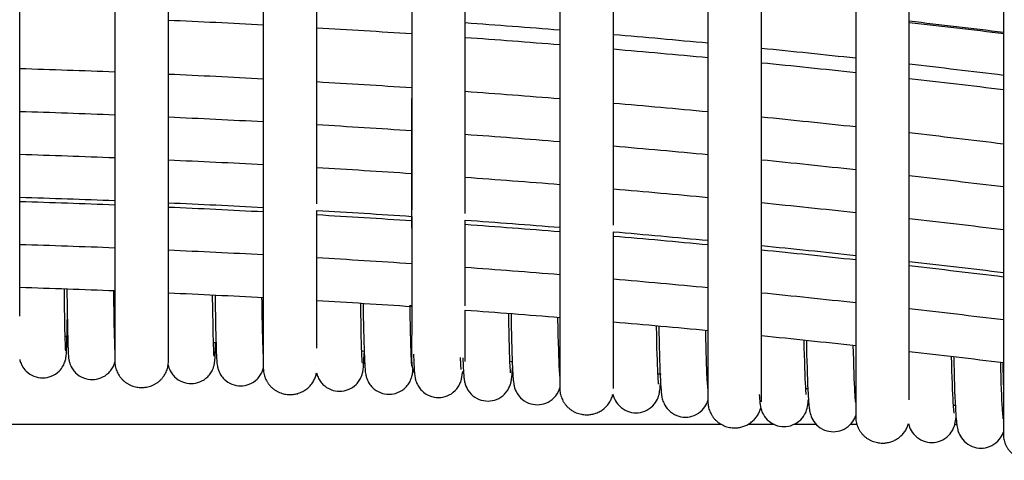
# Model space of a CAD drawing. Header units: millimetres. Extents: x -31695 to -19845, y -5614 to 7253.
# Tile 411 of 432: x -22166 to -22093, y 5478 to 5511. Entities that reach past the tile are written whole.
import ezdxf

# ---------------------------------------------------------------- set-up
doc = ezdxf.new("R2010")
doc.units = ezdxf.units.MM
doc.layers.add('2d', color=7, linetype='Continuous', true_color=0x000000)

msp = doc.modelspace()

# ---------------------------------------------------------------- linework, layer by layer
at = {"layer": '2d', "linetype": 'Continuous', "lineweight": -3}
for points, degree in [([(-22166.164, 5488.537), (-22166.164, 5503.052), (-22166.164, 5517.567)], 2), ([(-22159.072, 5517.28), (-22159.072, 5501.218), (-22159.073, 5485.156)], 2), ([(-22155.073, 5485.156), (-22155.072, 5501.193), (-22155.072, 5517.23)], 2), ([(-22147.986, 5516.86), (-22147.987, 5500.745), (-22147.987, 5484.63)], 2), ([(-22143.987, 5496.922), (-22143.987, 5506.845), (-22143.986, 5516.768)], 2), ([(-22136.909, 5516.315), (-22136.909, 5506.398), (-22136.909, 5496.48)], 2), ([(-22132.909, 5496.203), (-22132.909, 5506.191), (-22132.909, 5516.18)], 2), ([(-22125.842, 5515.645), (-22125.843, 5499.384), (-22125.843, 5483.122)], 2), ([(-22121.843, 5495.331), (-22121.842, 5505.399), (-22121.842, 5515.467)], 2), ([(-22114.788, 5514.85), (-22114.789, 5498.494), (-22114.789, 5482.139)], 2), ([(-22110.789, 5482.139), (-22110.789, 5498.384), (-22110.788, 5514.628)], 2), ([(-22103.749, 5513.93), (-22103.749, 5497.467), (-22103.75, 5481.005)], 2), ([(-22099.749, 5482.279), (-22099.749, 5497.971), (-22099.749, 5513.663)], 2), ([(-22092.727, 5512.885), (-22092.727, 5496.301), (-22092.727, 5479.718)], 2), ([(-22147.987, 5510.29), (-22150.348, 5510.415), (-22152.71, 5510.53), (-22155.072, 5510.635)], 3), ([(-22099.749, 5510.595), (-22097.407, 5510.328), (-22095.066, 5510.051), (-22092.727, 5509.763)], 3), ([(-22136.909, 5509.626), (-22139.267, 5509.783), (-22141.626, 5509.93), (-22143.986, 5510.067)], 3), ([(-22132.91, 5510.472), (-22130.553, 5510.302), (-22128.197, 5510.122), (-22125.843, 5509.931)], 3), ([(-22092.669, 5509.638), (-22095.028, 5509.922), (-22097.388, 5510.196), (-22099.75, 5510.46)], 3), ([(-22132.91, 5509.803), (-22132.91, 5509.803), (-22132.909, 5509.803), (-22132.909, 5509.803)], 3), ([(-22125.843, 5508.809), (-22128.197, 5508.999), (-22130.553, 5509.179), (-22132.909, 5509.348)], 3), ([(-22121.842, 5509.597), (-22119.49, 5509.394), (-22117.139, 5509.181), (-22114.788, 5508.958)], 3), ([(-22121.843, 5508.928), (-22121.843, 5508.928), (-22121.843, 5508.928), (-22121.843, 5508.928)], 3), ([(-22114.788, 5507.842), (-22117.139, 5508.064), (-22119.49, 5508.275), (-22121.843, 5508.477)], 3), ([(-22110.788, 5508.568), (-22108.441, 5508.334), (-22106.094, 5508.089), (-22103.749, 5507.833)], 3), ([(-22110.789, 5507.899), (-22110.789, 5507.899), (-22110.789, 5507.899), (-22110.788, 5507.899)], 3), ([(-22166.164, 5507.048), (-22163.8, 5506.975), (-22161.436, 5506.892), (-22159.073, 5506.799)], 3), ([(-22103.75, 5506.722), (-22106.095, 5506.976), (-22108.441, 5507.22), (-22110.789, 5507.454)], 3), ([(-22099.749, 5507.388), (-22097.407, 5507.121), (-22095.066, 5506.843), (-22092.727, 5506.556)], 3), ([(-22155.072, 5506.631), (-22152.71, 5506.525), (-22150.348, 5506.41), (-22147.987, 5506.284)], 3), ([(-22092.727, 5505.451), (-22095.067, 5505.737), (-22097.408, 5506.013), (-22099.75, 5506.279)], 3), ([(-22143.987, 5506.061), (-22141.626, 5505.923), (-22139.267, 5505.775), (-22136.909, 5505.617)], 3), ([(-22132.909, 5505.338), (-22130.553, 5505.168), (-22128.197, 5504.987), (-22125.843, 5504.796)], 3), ([(-22121.843, 5504.462), (-22119.49, 5504.26), (-22117.139, 5504.047), (-22114.788, 5503.824)], 3), ([(-22166.164, 5503.84), (-22163.799, 5503.768), (-22161.435, 5503.685), (-22159.072, 5503.591)], 3), ([(-22155.072, 5503.423), (-22152.71, 5503.318), (-22150.348, 5503.203), (-22147.987, 5503.077)], 3), ([(-22110.789, 5503.434), (-22108.441, 5503.199), (-22106.095, 5502.954), (-22103.749, 5502.699)], 3), ([(-22143.987, 5502.853), (-22141.627, 5502.716), (-22139.268, 5502.568), (-22136.91, 5502.409)], 3), ([(-22132.909, 5502.131), (-22130.553, 5501.96), (-22128.197, 5501.78), (-22125.843, 5501.589)], 3), ([(-22099.75, 5502.253), (-22097.407, 5501.986), (-22095.067, 5501.709), (-22092.727, 5501.421)], 3), ([(-22121.843, 5501.255), (-22119.49, 5501.052), (-22117.139, 5500.84), (-22114.789, 5500.616)], 3), ([(-22166.165, 5500.633), (-22163.8, 5500.56), (-22161.436, 5500.477), (-22159.073, 5500.384)], 3), ([(-22155.073, 5500.216), (-22152.71, 5500.111), (-22150.348, 5499.995), (-22147.987, 5499.869)], 3), ([(-22143.987, 5499.646), (-22141.627, 5499.508), (-22139.268, 5499.36), (-22136.91, 5499.202)], 3), ([(-22110.789, 5500.227), (-22108.441, 5499.992), (-22106.094, 5499.747), (-22103.749, 5499.491)], 3), ([(-22132.91, 5498.923), (-22130.553, 5498.753), (-22128.197, 5498.573), (-22125.843, 5498.382)], 3), ([(-22099.749, 5499.046), (-22097.407, 5498.779), (-22095.066, 5498.502), (-22092.727, 5498.214)], 3), ([(-22121.843, 5498.048), (-22119.49, 5497.845), (-22117.139, 5497.632), (-22114.789, 5497.409)], 3), ([(-22166.165, 5497.426), (-22163.8, 5497.353), (-22161.436, 5497.27), (-22159.073, 5497.177)], 3), ([(-22166.164, 5497.109), (-22163.8, 5497.037), (-22161.436, 5496.954), (-22159.073, 5496.86)], 3), ([(-22155.073, 5497.009), (-22152.71, 5496.904), (-22150.348, 5496.788), (-22147.987, 5496.662)], 3), ([(-22155.073, 5496.692), (-22152.71, 5496.587), (-22150.348, 5496.472), (-22147.987, 5496.346)], 3), ([(-22110.789, 5497.019), (-22108.441, 5496.784), (-22106.095, 5496.539), (-22103.749, 5496.284)], 3), ([(-22143.987, 5486.145), (-22143.987, 5491.292), (-22143.987, 5496.439)], 2), ([(-22143.987, 5496.439), (-22141.627, 5496.301), (-22139.268, 5496.153), (-22136.909, 5495.995)], 3), ([(-22143.987, 5496.122), (-22141.627, 5495.985), (-22139.268, 5495.837), (-22136.909, 5495.678)], 3), ([(-22136.909, 5495.995), (-22136.909, 5490.575), (-22136.91, 5485.156)], 2), ([(-22099.75, 5495.838), (-22097.407, 5495.572), (-22095.067, 5495.294), (-22092.727, 5495.007)], 3), ([(-22132.91, 5495.4), (-22130.553, 5495.229), (-22128.198, 5495.049), (-22125.843, 5494.858)], 3), ([(-22132.909, 5489.298), (-22132.909, 5492.507), (-22132.909, 5495.716)], 2), ([(-22132.909, 5495.716), (-22130.553, 5495.546), (-22128.197, 5495.365), (-22125.843, 5495.175)], 3), ([(-22121.843, 5483.122), (-22121.843, 5488.981), (-22121.843, 5494.84)], 2), ([(-22121.843, 5494.84), (-22119.49, 5494.638), (-22117.139, 5494.425), (-22114.789, 5494.202)], 3), ([(-22121.843, 5494.524), (-22119.491, 5494.321), (-22117.139, 5494.109), (-22114.789, 5493.885)], 3), ([(-22166.164, 5493.902), (-22163.8, 5493.829), (-22161.436, 5493.746), (-22159.073, 5493.653)], 3), ([(-22110.789, 5493.812), (-22108.441, 5493.577), (-22106.095, 5493.332), (-22103.75, 5493.077)], 3), ([(-22155.072, 5493.485), (-22152.71, 5493.38), (-22150.348, 5493.264), (-22147.987, 5493.138)], 3), ([(-22143.987, 5492.915), (-22141.627, 5492.777), (-22139.268, 5492.629), (-22136.909, 5492.471)], 3), ([(-22110.789, 5493.496), (-22108.441, 5493.261), (-22106.095, 5493.016), (-22103.75, 5492.76)], 3), ([(-22132.909, 5492.192), (-22130.553, 5492.022), (-22128.197, 5491.842), (-22125.843, 5491.651)], 3), ([(-22099.75, 5492.631), (-22097.408, 5492.364), (-22095.067, 5492.087), (-22092.727, 5491.8)], 3), ([(-22099.75, 5492.315), (-22097.407, 5492.048), (-22095.067, 5491.771), (-22092.727, 5491.483)], 3), ([(-22166.165, 5490.695), (-22163.8, 5490.622), (-22161.436, 5490.539), (-22159.073, 5490.446)], 3), ([(-22121.843, 5491.317), (-22119.49, 5491.114), (-22117.139, 5490.901), (-22114.789, 5490.678)], 3), ([(-22155.073, 5490.278), (-22152.71, 5490.173), (-22150.348, 5490.057), (-22147.987, 5489.931)], 3), ([(-22110.789, 5490.288), (-22108.441, 5490.053), (-22106.095, 5489.808), (-22103.749, 5489.553)], 3), ([(-22143.987, 5489.708), (-22141.627, 5489.57), (-22139.268, 5489.422), (-22136.91, 5489.264)], 3), ([(-22132.91, 5485.156), (-22132.91, 5487.07), (-22132.909, 5488.985)], 2), ([(-22132.91, 5488.985), (-22130.553, 5488.815), (-22128.197, 5488.634), (-22125.843, 5488.444)], 3), ([(-22099.75, 5489.107), (-22097.407, 5488.84), (-22095.067, 5488.563), (-22092.727, 5488.276)], 3), ([(-22121.843, 5488.109), (-22119.49, 5487.907), (-22117.139, 5487.694), (-22114.789, 5487.471)], 3), ([(-22162.786, 5487.034), (-22162.723, 5487.032), (-22162.66, 5487.03), (-22162.597, 5487.028)], 3), ([(-22110.789, 5487.081), (-22108.441, 5486.846), (-22106.095, 5486.601), (-22103.749, 5486.346)], 3), ([(-22151.708, 5486.564), (-22151.647, 5486.561), (-22151.585, 5486.558), (-22151.524, 5486.555)], 3), ([(-22140.637, 5485.939), (-22140.577, 5485.936), (-22140.518, 5485.932), (-22140.459, 5485.928)], 3), ([(-22099.75, 5485.9), (-22097.407, 5485.633), (-22095.067, 5485.356), (-22092.727, 5485.069)], 3), ([(-22144.001, 5485.004), (-22144.001, 5485.004), (-22144.001, 5485.006), (-22144, 5485.008)], 3), ([(-22129.574, 5485.16), (-22129.517, 5485.155), (-22129.46, 5485.151), (-22129.403, 5485.146)], 3), ([(-22118.521, 5484.225), (-22118.444, 5484.218), (-22118.366, 5484.211), (-22118.288, 5484.203)], 3), ([(-22121.88, 5482.69), (-22121.884, 5482.69), (-22121.888, 5482.69), (-22121.892, 5482.69)], 3), ([(-22107.482, 5483.135), (-22107.431, 5483.13), (-22107.381, 5483.125), (-22107.33, 5483.119)], 3), ([(-22096.457, 5481.891), (-22096.41, 5481.886), (-22096.364, 5481.88), (-22096.317, 5481.874)], 3), ([(-22113.785, 5480.442), (-22152.292, 5480.442), (-22190.799, 5480.442)], 2), ([(-22109.85, 5480.442), (-22110.821, 5480.442), (-22111.793, 5480.442)], 2), ([(-22106.699, 5480.442), (-22107.532, 5480.442), (-22108.365, 5480.442)], 2), ([(-22103.665, 5480.442), (-22103.911, 5480.442), (-22104.157, 5480.442)], 2), ([(-22096.205, 5480.442), (-22096.279, 5480.442), (-22096.352, 5480.442)], 2)]:
    msp.add_open_spline(points, degree=degree, dxfattribs=at)
for points, knots in [([(-22136.909, 5504.987), (-22136.918, 5503.378), (-22136.923, 5501.679), (-22136.923, 5499.951), (-22136.923, 5498.233), (-22136.918, 5496.543), (-22136.909, 5494.942)], [-5.254839, -5.254839, -5.254839, -5.254839, 0, 0, 0, 5.225897, 5.225897, 5.225897, 5.225897]), ([(-22162.743, 5485.937), (-22162.756, 5486.134), (-22162.763, 5486.291), (-22162.794, 5487.22), (-22162.818, 5488.551), (-22162.837, 5490.303), (-22162.838, 5490.396), (-22162.839, 5490.49), (-22162.84, 5490.586)], [3.295498, 3.295498, 3.295498, 3.295498, 5.592917, 5.592917, 14.22123, 14.22123, 14.22123, 14.666745, 14.666745, 14.666745, 14.666745]), ([(-22162.653, 5490.579), (-22162.651, 5490.43), (-22162.65, 5490.283), (-22162.648, 5490.139), (-22162.63, 5488.607), (-22162.609, 5487.414), (-22162.574, 5486.211), (-22162.563, 5485.93), (-22162.544, 5485.628), (-22162.54, 5485.563), (-22162.528, 5485.437), (-22162.52, 5485.358), (-22162.495, 5485.226), (-22162.487, 5485.186), (-22162.459, 5485.075), (-22162.438, 5485.001), (-22162.362, 5484.81), (-22162.307, 5484.7), (-22162.173, 5484.493), (-22162.096, 5484.398), (-22162.009, 5484.311), (-22161.841, 5484.143), (-22161.638, 5484.009), (-22161.209, 5483.839), (-22160.99, 5483.797), (-22160.754, 5483.797), (-22160.538, 5483.799), (-22160.325, 5483.841), (-22159.9, 5484.009), (-22159.698, 5484.143), (-22159.53, 5484.311), (-22159.443, 5484.398), (-22159.366, 5484.493), (-22159.231, 5484.7), (-22159.176, 5484.81), (-22159.107, 5484.986), (-22159.087, 5485.05), (-22159.072, 5485.106)], [12.089545, 12.089545, 12.089545, 12.089545, 12.707302, 12.707302, 12.707302, 19.214163, 19.214163, 22.33646, 22.33646, 23.319942, 23.319942, 24.169738, 24.169738, 24.464508, 24.464508, 24.83973, 24.83973, 25.256262, 25.256262, 25.640848, 25.640848, 25.640848, 26.370565, 26.370565, 27.054909, 27.054909, 27.054909, 27.708282, 27.708282, 28.437893, 28.437893, 28.437893, 28.822351, 28.822351, 29.238743, 29.238743, 29.552479, 29.552479, 29.552479, 29.552479]), ([(-22159.049, 5485.825), (-22159.062, 5486.015), (-22159.069, 5486.172), (-22159.102, 5487.098), (-22159.128, 5488.429), (-22159.148, 5490.18), (-22159.149, 5490.268), (-22159.15, 5490.358), (-22159.151, 5490.449)], [3.254126, 3.254126, 3.254126, 3.254126, 5.553234, 5.553234, 14.192305, 14.192305, 14.192305, 14.615585, 14.615585, 14.615585, 14.615585]), ([(-22151.661, 5485.549), (-22151.675, 5485.726), (-22151.683, 5485.882), (-22151.72, 5486.801), (-22151.749, 5488.134), (-22151.772, 5489.883), (-22151.773, 5489.962), (-22151.774, 5490.043), (-22151.775, 5490.124)], [3.483514, 3.483514, 3.483514, 3.483514, 5.720869, 5.720869, 14.136089, 14.136089, 14.136089, 14.51185, 14.51185, 14.51185, 14.51185]), ([(-22151.591, 5490.115), (-22151.589, 5489.961), (-22151.587, 5489.809), (-22151.584, 5489.66), (-22151.563, 5488.127), (-22151.538, 5486.934), (-22151.496, 5485.724), (-22151.484, 5485.444), (-22151.46, 5485.13), (-22151.454, 5485.062), (-22151.44, 5484.935), (-22151.432, 5484.871), (-22151.412, 5484.763), (-22151.403, 5484.721), (-22151.375, 5484.607), (-22151.353, 5484.533), (-22151.277, 5484.339), (-22151.223, 5484.23), (-22151.086, 5484.02), (-22151.009, 5483.924), (-22150.922, 5483.837), (-22150.754, 5483.669), (-22150.551, 5483.535), (-22150.121, 5483.364), (-22149.902, 5483.323), (-22149.668, 5483.323), (-22149.452, 5483.324), (-22149.237, 5483.366), (-22148.811, 5483.535), (-22148.608, 5483.669), (-22148.441, 5483.837), (-22148.353, 5483.924), (-22148.276, 5484.02), (-22148.139, 5484.23), (-22148.086, 5484.339), (-22148.019, 5484.506), (-22148.001, 5484.564), (-22147.987, 5484.614)], [12.072852, 12.072852, 12.072852, 12.072852, 12.710525, 12.710525, 12.710525, 19.151225, 19.151225, 22.25086, 22.25086, 23.223537, 23.223537, 23.942711, 23.942711, 24.296089, 24.296089, 24.72388, 24.72388, 25.172827, 25.172827, 25.571621, 25.571621, 25.571621, 26.305627, 26.305627, 26.989601, 26.989601, 26.989601, 27.647505, 27.647505, 28.381425, 28.381425, 28.381425, 28.780305, 28.780305, 29.229348, 29.229348, 29.537639, 29.537639, 29.537639, 29.537639]), ([(-22147.968, 5485.384), (-22147.982, 5485.556), (-22147.991, 5485.711), (-22148.03, 5486.628), (-22148.061, 5487.961), (-22148.085, 5489.709), (-22148.086, 5489.784), (-22148.087, 5489.86), (-22148.088, 5489.936)], [3.382457, 3.382457, 3.382457, 3.382457, 5.634409, 5.634409, 14.108463, 14.108463, 14.108463, 14.465416, 14.465416, 14.465416, 14.465416]), ([(-22140.588, 5485.021), (-22140.597, 5485.121), (-22140.601, 5485.182), (-22140.61, 5485.326), (-22140.614, 5485.413), (-22140.653, 5486.23), (-22140.687, 5487.565), (-22140.713, 5489.31), (-22140.714, 5489.376), (-22140.715, 5489.443), (-22140.716, 5489.511)], [3.77785, 3.77785, 3.77785, 3.77785, 4.853169, 4.853169, 5.953454, 5.953454, 14.065232, 14.065232, 14.065232, 14.366024, 14.366024, 14.366024, 14.366024]), ([(-22140.536, 5489.499), (-22140.534, 5489.34), (-22140.531, 5489.183), (-22140.529, 5489.029), (-22140.504, 5487.494), (-22140.475, 5486.301), (-22140.426, 5485.078), (-22140.411, 5484.802), (-22140.383, 5484.468), (-22140.366, 5484.305), (-22140.337, 5484.149), (-22140.328, 5484.104), (-22140.298, 5483.988), (-22140.277, 5483.912), (-22140.2, 5483.717), (-22140.147, 5483.607), (-22140.008, 5483.395), (-22139.931, 5483.298), (-22139.843, 5483.21), (-22139.675, 5483.043), (-22139.472, 5482.908), (-22139.041, 5482.737), (-22138.822, 5482.695), (-22138.59, 5482.695), (-22138.372, 5482.697), (-22138.157, 5482.739), (-22137.73, 5482.908), (-22137.526, 5483.043), (-22137.359, 5483.21), (-22137.271, 5483.298), (-22137.194, 5483.395), (-22137.055, 5483.607), (-22137.002, 5483.717), (-22136.925, 5483.912), (-22136.903, 5483.988), (-22136.874, 5484.104), (-22136.865, 5484.149), (-22136.837, 5484.303), (-22136.82, 5484.462), (-22136.812, 5484.552)], [12.055663, 12.055663, 12.055663, 12.055663, 12.713754, 12.713754, 12.713754, 19.38133, 19.38133, 22.650584, 22.650584, 23.84246, 23.84246, 24.225405, 24.225405, 24.674915, 24.674915, 25.124825, 25.124825, 25.509931, 25.509931, 25.509931, 26.248968, 26.248968, 26.933583, 26.933583, 26.933583, 27.595669, 27.595669, 28.334632, 28.334632, 28.334632, 28.719389, 28.719389, 29.168891, 29.168891, 29.617993, 29.617993, 30.000591, 30.000591, 31.168487, 31.168487, 31.168487, 31.168487]), ([(-22136.898, 5484.802), (-22136.907, 5484.901), (-22136.911, 5484.961), (-22136.921, 5485.105), (-22136.925, 5485.191), (-22136.966, 5486.006), (-22137.001, 5487.341), (-22137.029, 5489.085), (-22137.03, 5489.153), (-22137.031, 5489.222), (-22137.032, 5489.291)], [3.842721, 3.842721, 3.842721, 3.842721, 4.908806, 4.908806, 5.999813, 5.999813, 14.042837, 14.042837, 14.042837, 14.352277, 14.352277, 14.352277, 14.352277]), ([(-22129.52, 5484.306), (-22129.52, 5484.306), (-22129.532, 5484.411), (-22129.546, 5484.611), (-22129.551, 5484.697), (-22129.595, 5485.507), (-22129.634, 5486.842), (-22129.664, 5488.585), (-22129.665, 5488.638), (-22129.666, 5488.691), (-22129.667, 5488.744)], [3.570025, 3.570025, 3.570025, 3.570025, 5.413265, 5.413265, 6.44026, 6.44026, 14.010693, 14.010693, 14.010693, 14.237656, 14.237656, 14.237656, 14.237656]), ([(-22129.491, 5488.731), (-22129.489, 5488.566), (-22129.486, 5488.405), (-22129.483, 5488.246), (-22129.455, 5486.708), (-22129.422, 5485.515), (-22129.378, 5484.556), (-22129.372, 5484.432), (-22129.352, 5484.093), (-22129.34, 5483.922), (-22129.315, 5483.663), (-22129.298, 5483.527), (-22129.272, 5483.384), (-22129.263, 5483.337), (-22129.241, 5483.251), (-22129.232, 5483.219), (-22129.208, 5483.14), (-22129.192, 5483.093), (-22129.098, 5482.854), (-22128.971, 5482.629), (-22128.773, 5482.431), (-22128.607, 5482.264), (-22128.403, 5482.129), (-22127.971, 5481.958), (-22127.752, 5481.916), (-22127.521, 5481.916), (-22127.302, 5481.917), (-22127.086, 5481.959), (-22126.658, 5482.129), (-22126.454, 5482.264), (-22126.288, 5482.431), (-22126.09, 5482.629), (-22125.963, 5482.854), (-22125.87, 5483.089), (-22125.855, 5483.133), (-22125.843, 5483.172)], [12.037975, 12.037975, 12.037975, 12.037975, 12.716989, 12.716989, 12.716989, 19.168062, 19.168062, 20.222425, 20.222425, 22.288683, 22.288683, 23.46232, 23.46232, 23.935545, 23.935545, 24.185342, 24.185342, 24.473083, 24.473083, 25.46123, 25.46123, 25.46123, 26.206029, 26.206029, 26.892045, 26.892045, 26.892045, 27.558205, 27.558205, 28.30294, 28.30294, 28.30294, 29.290885, 29.290885, 29.555979, 29.555979, 29.555979, 29.555979]), ([(-22166.179, 5485.292), (-22166.163, 5485.226), (-22166.152, 5485.188), (-22166.107, 5485.048), (-22166.062, 5484.936), (-22165.921, 5484.684), (-22165.821, 5484.551), (-22165.706, 5484.435), (-22165.538, 5484.267), (-22165.335, 5484.133), (-22164.906, 5483.963), (-22164.687, 5483.922), (-22164.45, 5483.922), (-22164.235, 5483.924), (-22164.022, 5483.965), (-22163.598, 5484.133), (-22163.395, 5484.267), (-22163.227, 5484.435), (-22163.112, 5484.551), (-22163.012, 5484.684), (-22162.871, 5484.936), (-22162.826, 5485.048), (-22162.781, 5485.188), (-22162.771, 5485.226), (-22162.749, 5485.311), (-22162.741, 5485.353), (-22162.724, 5485.444), (-22162.718, 5485.488), (-22162.709, 5485.562), (-22162.706, 5485.599), (-22162.697, 5485.702), (-22162.693, 5485.753), (-22162.675, 5486.058), (-22162.665, 5486.34), (-22162.643, 5487.15), (-22162.632, 5487.671), (-22162.622, 5488.288)], [24.498763, 24.498763, 24.498763, 24.498763, 24.688103, 24.688103, 25.115456, 25.115456, 25.606723, 25.606723, 25.606723, 26.338559, 26.338559, 27.026506, 27.026506, 27.026506, 27.681247, 27.681247, 28.41297, 28.41297, 28.41297, 28.904334, 28.904334, 29.33177, 29.33177, 29.521147, 29.521147, 29.811421, 29.811421, 30.277427, 30.277427, 30.756315, 30.756315, 31.814063, 31.814063, 34.9402, 34.9402, 38.295255, 38.295255, 38.295255, 38.295255]), ([(-22125.834, 5484.04), (-22125.835, 5484.051), (-22125.846, 5484.149), (-22125.86, 5484.339), (-22125.866, 5484.424), (-22125.911, 5485.232), (-22125.952, 5486.568), (-22125.984, 5488.31), (-22125.984, 5488.358), (-22125.985, 5488.406), (-22125.986, 5488.455)], [3.820896, 3.820896, 3.820896, 3.820896, 5.513269, 5.513269, 6.527135, 6.527135, 14.000444, 14.000444, 14.000444, 14.208108, 14.208108, 14.208108, 14.208108]), ([(-22118.466, 5483.455), (-22118.466, 5483.455), (-22118.478, 5483.553), (-22118.499, 5483.815), (-22118.511, 5484.014), (-22118.561, 5485.01), (-22118.597, 5486.203), (-22118.626, 5487.708), (-22118.627, 5487.747), (-22118.628, 5487.786), (-22118.629, 5487.826)], [3.687569, 3.687569, 3.687569, 3.687569, 5.42892, 5.42892, 7.470408, 7.470408, 13.921925, 13.921925, 13.921925, 14.091015, 14.091015, 14.091015, 14.091015]), ([(-22118.459, 5487.811), (-22118.456, 5487.641), (-22118.452, 5487.474), (-22118.449, 5487.31), (-22118.418, 5485.771), (-22118.381, 5484.577), (-22118.317, 5483.346), (-22118.299, 5483.069), (-22118.261, 5482.726), (-22118.249, 5482.631), (-22118.227, 5482.501), (-22118.214, 5482.436), (-22118.184, 5482.313), (-22118.169, 5482.259), (-22118.127, 5482.137), (-22118.102, 5482.072), (-22117.991, 5481.839), (-22117.878, 5481.661), (-22117.716, 5481.5), (-22117.55, 5481.334), (-22117.346, 5481.197), (-22116.913, 5481.026), (-22116.694, 5480.984), (-22116.463, 5480.984), (-22116.244, 5480.985), (-22116.028, 5481.027), (-22115.598, 5481.197), (-22115.394, 5481.334), (-22115.228, 5481.5), (-22115.066, 5481.661), (-22114.952, 5481.839), (-22114.842, 5482.073), (-22114.816, 5482.138), (-22114.789, 5482.22)], [12.019779, 12.019779, 12.019779, 12.019779, 12.722364, 12.722364, 12.722364, 19.105273, 19.105273, 22.20579, 22.20579, 23.125579, 23.125579, 23.820924, 23.820924, 24.250436, 24.250436, 24.629477, 24.629477, 25.442276, 25.442276, 25.442276, 26.19585, 26.19585, 26.885975, 26.885975, 26.885975, 27.558278, 27.558278, 28.311796, 28.311796, 28.311796, 29.124141, 29.124141, 29.507246, 29.507246, 29.507246, 29.507246]), ([(-22114.785, 5483.137), (-22114.795, 5483.227), (-22114.801, 5483.283), (-22114.818, 5483.492), (-22114.83, 5483.69), (-22114.882, 5484.684), (-22114.919, 5485.877), (-22114.95, 5487.381), (-22114.951, 5487.416), (-22114.951, 5487.451), (-22114.952, 5487.486)], [3.718884, 3.718884, 3.718884, 3.718884, 4.780975, 4.780975, 6.968014, 6.968014, 13.880752, 13.880752, 13.880752, 14.043228, 14.043228, 14.043228, 14.043228]), ([(-22155.093, 5484.878), (-22155.069, 5484.78), (-22155.047, 5484.706), (-22154.971, 5484.513), (-22154.917, 5484.403), (-22154.781, 5484.195), (-22154.704, 5484.099), (-22154.617, 5484.012), (-22154.449, 5483.844), (-22154.246, 5483.71), (-22153.817, 5483.54), (-22153.598, 5483.498), (-22153.363, 5483.498), (-22153.146, 5483.5), (-22152.932, 5483.541), (-22152.507, 5483.71), (-22152.304, 5483.844), (-22152.136, 5484.012), (-22152.049, 5484.099), (-22151.972, 5484.195), (-22151.836, 5484.403), (-22151.782, 5484.513), (-22151.706, 5484.706), (-22151.684, 5484.78), (-22151.656, 5484.893), (-22151.648, 5484.934), (-22151.626, 5485.05), (-22151.618, 5485.119), (-22151.604, 5485.247), (-22151.599, 5485.314), (-22151.577, 5485.624), (-22151.565, 5485.904), (-22151.549, 5486.379), (-22151.546, 5486.466), (-22151.544, 5486.556)], [24.263658, 24.263658, 24.263658, 24.263658, 24.679038, 24.679038, 25.122723, 25.122723, 25.521915, 25.521915, 25.521915, 26.259734, 26.259734, 26.948672, 26.948672, 26.948672, 27.609893, 27.609893, 28.347619, 28.347619, 28.347619, 28.746837, 28.746837, 29.190549, 29.190549, 29.605955, 29.605955, 29.943602, 29.943602, 30.720549, 30.720549, 31.702634, 31.702634, 34.827958, 34.827958, 35.486873, 35.486873, 35.486873, 35.486873]), ([(-22107.451, 5482.69), (-22107.462, 5482.826), (-22107.475, 5483.011), (-22107.529, 5483.982), (-22107.569, 5485.175), (-22107.603, 5486.756)], [5.535908, 5.535908, 5.535908, 5.535908, 7.431589, 7.431589, 13.94952, 13.94952, 13.94952, 13.94952]), ([(-22107.441, 5486.739), (-22107.437, 5486.563), (-22107.433, 5486.391), (-22107.429, 5486.222), (-22107.396, 5484.729), (-22107.356, 5483.561), (-22107.301, 5482.569), (-22107.292, 5482.42), (-22107.267, 5482.06), (-22107.252, 5481.891), (-22107.222, 5481.633), (-22107.207, 5481.532), (-22107.183, 5481.404), (-22107.172, 5481.349), (-22107.134, 5481.198), (-22107.104, 5481.082), (-22106.951, 5480.76), (-22106.839, 5480.582), (-22106.673, 5480.417), (-22106.508, 5480.251), (-22106.303, 5480.114), (-22105.87, 5479.942), (-22105.65, 5479.9), (-22105.42, 5479.9), (-22105.2, 5479.901), (-22104.983, 5479.943), (-22104.552, 5480.114), (-22104.347, 5480.251), (-22104.182, 5480.417), (-22104.016, 5480.582), (-22103.904, 5480.76), (-22103.794, 5480.991), (-22103.769, 5481.055), (-22103.75, 5481.111)], [12.001067, 12.001067, 12.001067, 12.001067, 12.723481, 12.723481, 12.723481, 18.794521, 18.794521, 19.993231, 19.993231, 21.937721, 21.937721, 22.936357, 22.936357, 23.551121, 23.551121, 24.471031, 24.471031, 25.350255, 25.350255, 25.350255, 26.108744, 26.108744, 26.799309, 26.799309, 26.799309, 27.473781, 27.473781, 28.23222, 28.23222, 28.23222, 29.112424, 29.112424, 29.524035, 29.524035, 29.524035, 29.524035]), ([(-22103.749, 5482.081), (-22103.76, 5482.161), (-22103.766, 5482.216), (-22103.784, 5482.42), (-22103.798, 5482.618), (-22103.855, 5483.606), (-22103.896, 5484.799), (-22103.932, 5486.366)], [3.53625, 3.53625, 3.53625, 3.53625, 4.612808, 4.612808, 6.846162, 6.846162, 13.908992, 13.908992, 13.908992, 13.908992]), ([(-22144.014, 5484.31), (-22143.987, 5484.204), (-22143.966, 5484.132), (-22143.891, 5483.941), (-22143.838, 5483.832), (-22143.7, 5483.62), (-22143.623, 5483.524), (-22143.535, 5483.436), (-22143.367, 5483.269), (-22143.164, 5483.134), (-22142.734, 5482.963), (-22142.515, 5482.921), (-22142.282, 5482.921), (-22142.064, 5482.923), (-22141.849, 5482.965), (-22141.423, 5483.134), (-22141.219, 5483.269), (-22141.052, 5483.436), (-22140.964, 5483.524), (-22140.887, 5483.62), (-22140.749, 5483.832), (-22140.696, 5483.941), (-22140.62, 5484.132), (-22140.599, 5484.206), (-22140.569, 5484.323), (-22140.56, 5484.369), (-22140.54, 5484.474), (-22140.532, 5484.535), (-22140.517, 5484.656), (-22140.511, 5484.721), (-22140.498, 5484.885), (-22140.491, 5484.982), (-22140.475, 5485.269), (-22140.465, 5485.472), (-22140.454, 5485.78)], [24.138037, 24.138037, 24.138037, 24.138037, 24.578258, 24.578258, 25.047081, 25.047081, 25.453261, 25.453261, 25.453261, 26.211111, 26.211111, 26.914511, 26.914511, 26.914511, 27.593659, 27.593659, 28.351428, 28.351428, 28.351428, 28.757921, 28.757921, 29.227104, 29.227104, 29.671519, 29.671519, 30.081532, 30.081532, 30.787288, 30.787288, 31.704882, 31.704882, 32.936385, 32.936385, 34.873603, 34.873603, 34.873603, 34.873603]), ([(-22136.772, 5485.685), (-22136.767, 5485.524), (-22136.761, 5485.373), (-22136.738, 5484.832), (-22136.723, 5484.556), (-22136.692, 5484.216), (-22136.675, 5484.062), (-22136.647, 5483.911), (-22136.638, 5483.865), (-22136.609, 5483.748), (-22136.587, 5483.672), (-22136.51, 5483.475), (-22136.457, 5483.366), (-22136.317, 5483.152), (-22136.24, 5483.056), (-22136.152, 5482.967), (-22135.985, 5482.8), (-22135.781, 5482.665), (-22135.35, 5482.494), (-22135.131, 5482.452), (-22134.899, 5482.452), (-22134.681, 5482.454), (-22134.466, 5482.496), (-22134.038, 5482.665), (-22133.835, 5482.8), (-22133.668, 5482.967), (-22133.579, 5483.056), (-22133.502, 5483.152), (-22133.362, 5483.366), (-22133.31, 5483.475), (-22133.232, 5483.672), (-22133.211, 5483.748), (-22133.181, 5483.865), (-22133.172, 5483.911), (-22133.146, 5484.051), (-22133.13, 5484.187), (-22133.121, 5484.28)], [18.190727, 18.190727, 18.190727, 18.190727, 19.311765, 19.311765, 22.533679, 22.533679, 23.724165, 23.724165, 24.136749, 24.136749, 24.616378, 24.616378, 25.089694, 25.089694, 25.490081, 25.490081, 25.490081, 26.230957, 26.230957, 26.915964, 26.915964, 26.915964, 27.579412, 27.579412, 28.320218, 28.320218, 28.320218, 28.720367, 28.720367, 29.193403, 29.193403, 29.672748, 29.672748, 30.085087, 30.085087, 31.160836, 31.160836, 31.160836, 31.160836]), ([(-22133.208, 5484.558), (-22133.209, 5484.572), (-22133.22, 5484.672), (-22133.232, 5484.867), (-22133.238, 5484.953), (-22133.248, 5485.163), (-22133.254, 5485.292), (-22133.26, 5485.436)], [3.690267, 3.690267, 3.690267, 3.690267, 5.428272, 5.428272, 6.456481, 6.456481, 7.660094, 7.660094, 7.660094, 7.660094]), ([(-22133.087, 5485.424), (-22133.081, 5485.262), (-22133.075, 5485.111), (-22133.062, 5484.81), (-22133.055, 5484.664), (-22133.036, 5484.339), (-22133.026, 5484.187), (-22133.003, 5483.947), (-22132.986, 5483.803), (-22132.959, 5483.656), (-22132.95, 5483.61), (-22132.92, 5483.491), (-22132.898, 5483.414), (-22132.785, 5483.128), (-22132.657, 5482.903), (-22132.462, 5482.708), (-22132.295, 5482.541), (-22132.091, 5482.405), (-22131.66, 5482.234), (-22131.441, 5482.192), (-22131.209, 5482.193), (-22130.991, 5482.194), (-22130.775, 5482.236), (-22130.347, 5482.405), (-22130.144, 5482.541), (-22129.977, 5482.708), (-22129.781, 5482.903), (-22129.653, 5483.128), (-22129.54, 5483.414), (-22129.519, 5483.491), (-22129.489, 5483.61), (-22129.48, 5483.656), (-22129.453, 5483.803), (-22129.436, 5483.948), (-22129.413, 5484.188), (-22129.403, 5484.34), (-22129.389, 5484.58), (-22129.386, 5484.629), (-22129.384, 5484.68)], [18.132676, 18.132676, 18.132676, 18.132676, 19.247611, 19.247611, 20.523726, 20.523726, 22.38979, 22.38979, 23.575604, 23.575604, 24.018845, 24.018845, 24.529528, 24.529528, 25.481284, 25.481284, 25.481284, 26.224081, 26.224081, 26.909557, 26.909557, 26.909557, 27.574361, 27.574361, 28.317091, 28.317091, 28.317091, 29.268391, 29.268391, 29.77883, 29.77883, 30.221859, 30.221859, 31.408671, 31.408671, 33.271747, 33.271747, 33.730415, 33.730415, 33.730415, 33.730415]), ([(-22096.401, 5481.292), (-22096.401, 5481.292), (-22096.414, 5481.379), (-22096.437, 5481.622), (-22096.452, 5481.818), (-22096.512, 5482.803), (-22096.557, 5483.996), (-22096.594, 5485.534)], [3.54424, 3.54424, 3.54424, 3.54424, 5.179232, 5.179232, 7.258, 7.258, 13.834155, 13.834155, 13.834155, 13.834155]), ([(-22096.439, 5485.516), (-22096.435, 5485.335), (-22096.43, 5485.157), (-22096.426, 5484.982), (-22096.388, 5483.439), (-22096.343, 5482.246), (-22096.282, 5481.275), (-22096.273, 5481.151), (-22096.246, 5480.799), (-22096.23, 5480.626), (-22096.192, 5480.343), (-22096.17, 5480.202), (-22096.112, 5479.973), (-22096.081, 5479.854), (-22095.927, 5479.529), (-22095.817, 5479.352), (-22095.647, 5479.182), (-22095.482, 5479.016), (-22095.277, 5478.878), (-22094.842, 5478.706), (-22094.622, 5478.664), (-22094.392, 5478.664), (-22094.172, 5478.665), (-22093.954, 5478.707), (-22093.521, 5478.878), (-22093.317, 5479.016), (-22093.152, 5479.182), (-22092.982, 5479.352), (-22092.872, 5479.529), (-22092.768, 5479.747), (-22092.746, 5479.802), (-22092.727, 5479.852)], [11.981828, 11.981828, 11.981828, 11.981828, 12.726742, 12.726742, 12.726742, 19.339286, 19.339286, 20.400549, 20.400549, 22.561182, 22.561182, 23.741431, 23.741431, 24.553274, 24.553274, 25.306599, 25.306599, 25.306599, 26.072993, 26.072993, 26.76656, 26.76656, 26.76656, 27.445405, 27.445405, 28.211754, 28.211754, 28.211754, 28.964653, 28.964653, 29.262529, 29.262529, 29.262529, 29.262529]), ([(-22092.73, 5480.872), (-22092.73, 5480.873), (-22092.743, 5480.957), (-22092.767, 5481.197), (-22092.782, 5481.393), (-22092.844, 5482.376), (-22092.89, 5483.569), (-22092.928, 5485.093)], [3.555322, 3.555322, 3.555322, 3.555322, 5.164929, 5.164929, 7.23749, 7.23749, 13.795071, 13.795071, 13.795071, 13.795071]), ([(-22092.776, 5485.075), (-22092.771, 5484.891), (-22092.767, 5484.711), (-22092.762, 5484.535), (-22092.751, 5484.1), (-22092.739, 5483.693), (-22092.727, 5483.313)], [11.975296, 11.975296, 11.975296, 11.975296, 12.727831, 12.727831, 12.727831, 14.582686, 14.582686, 14.582686, 14.582686]), ([(-22121.886, 5482.716), (-22121.868, 5482.643), (-22121.855, 5482.595), (-22121.816, 5482.478), (-22121.79, 5482.407), (-22121.675, 5482.165), (-22121.56, 5481.987), (-22121.4, 5481.827), (-22121.234, 5481.661), (-22121.03, 5481.525), (-22120.598, 5481.353), (-22120.378, 5481.311), (-22120.148, 5481.311), (-22119.929, 5481.312), (-22119.712, 5481.354), (-22119.283, 5481.525), (-22119.079, 5481.661), (-22118.913, 5481.827), (-22118.753, 5481.987), (-22118.638, 5482.165), (-22118.523, 5482.408), (-22118.496, 5482.479), (-22118.458, 5482.597), (-22118.445, 5482.643), (-22118.414, 5482.767), (-22118.401, 5482.837), (-22118.38, 5482.969), (-22118.368, 5483.064), (-22118.347, 5483.262), (-22118.336, 5483.389), (-22118.326, 5483.53)], [23.78097, 23.78097, 23.78097, 23.78097, 24.143925, 24.143925, 24.551958, 24.551958, 25.339178, 25.339178, 25.339178, 26.096239, 26.096239, 26.790892, 26.790892, 26.790892, 27.466936, 27.466936, 28.223938, 28.223938, 28.223938, 29.010479, 29.010479, 29.422324, 29.422324, 29.780791, 29.780791, 30.511263, 30.511263, 31.420531, 31.420531, 32.898756, 32.898756, 32.898756, 32.898756]), ([(-22110.961, 5482.69), (-22110.943, 5482.433), (-22110.929, 5482.261), (-22110.898, 5482.001), (-22110.885, 5481.906), (-22110.862, 5481.781), (-22110.851, 5481.725), (-22110.812, 5481.573), (-22110.782, 5481.458), (-22110.629, 5481.137), (-22110.517, 5480.959), (-22110.353, 5480.795), (-22110.187, 5480.629), (-22109.983, 5480.492), (-22109.549, 5480.32), (-22109.329, 5480.278), (-22109.099, 5480.278), (-22108.88, 5480.279), (-22108.663, 5480.321), (-22108.232, 5480.492), (-22108.028, 5480.629), (-22107.862, 5480.795), (-22107.698, 5480.959), (-22107.585, 5481.137), (-22107.433, 5481.458), (-22107.402, 5481.573), (-22107.364, 5481.725), (-22107.353, 5481.782), (-22107.33, 5481.907), (-22107.316, 5482.002), (-22107.298, 5482.157), (-22107.291, 5482.228), (-22107.284, 5482.302)], [19.907212, 19.907212, 19.907212, 19.907212, 21.945402, 21.945402, 22.911378, 22.911378, 23.544681, 23.544681, 24.452394, 24.452394, 25.329262, 25.329262, 25.329262, 26.089677, 26.089677, 26.783362, 26.783362, 26.783362, 27.460337, 27.460337, 28.2207, 28.2207, 28.2207, 29.097306, 29.097306, 30.004749, 30.004749, 30.64149, 30.64149, 31.607011, 31.607011, 32.434542, 32.434542, 32.434542, 32.434542]), ([(-22099.813, 5480.515), (-22099.784, 5480.398), (-22099.753, 5480.28), (-22099.6, 5479.956), (-22099.489, 5479.779), (-22099.32, 5479.61), (-22099.155, 5479.445), (-22098.951, 5479.307), (-22098.516, 5479.135), (-22098.296, 5479.093), (-22098.066, 5479.093), (-22097.846, 5479.094), (-22097.629, 5479.136), (-22097.196, 5479.307), (-22096.992, 5479.445), (-22096.826, 5479.61), (-22096.658, 5479.779), (-22096.547, 5479.956), (-22096.394, 5480.28), (-22096.362, 5480.398), (-22096.304, 5480.632), (-22096.282, 5480.779), (-22096.258, 5480.963)], [23.742944, 23.742944, 23.742944, 23.742944, 24.567351, 24.567351, 25.339622, 25.339622, 25.339622, 26.146347, 26.146347, 26.877896, 26.877896, 26.877896, 27.59344, 27.59344, 28.400115, 28.400115, 28.400115, 29.171866, 29.171866, 29.995719, 29.995719, 31.262056, 31.262056, 31.262056, 31.262056])]:
    msp.add_open_spline(points, degree=3, knots=knots, dxfattribs=at)
for points, weights in [([(-22136.91, 5489.31), (-22137.006, 5489.299), (-22137.101, 5489.276)], [0.955419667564, 0.937391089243, 0.922553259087]), ([(-22159.072, 5488.663), (-22159.1, 5488.628), (-22159.127, 5488.592)], [0.856441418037, 0.857726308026, 0.859582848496]), ([(-22147.987, 5489.137), (-22148.032, 5489.115), (-22148.076, 5489.089)], [0.875640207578, 0.871584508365, 0.868273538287]), ([(-22128.309, 5488.64), (-22128.309, 5488.64), (-22128.309, 5488.64)], [0.857361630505, 0.857356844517, 0.857352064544]), ([(-22136.91, 5485.156), (-22136.91, 5484.693), (-22136.698, 5484.28)], [1, 0.910796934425, 0.875928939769]), ([(-22133.121, 5484.28), (-22133.078, 5484.365), (-22133.043, 5484.455)], [0.87593218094, 0.882919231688, 0.892087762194]), ([(-22145.45, 5482.746), (-22145.45, 5482.718), (-22145.45, 5482.69)], [0.855357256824, 0.855262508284, 0.855172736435]), ([(-22138.45, 5482.702), (-22138.45, 5482.696), (-22138.45, 5482.69)], [0.855211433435, 0.855191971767, 0.855172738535])]:
    msp.add_rational_spline(points, weights, degree=2, dxfattribs=at)
for points, weights, knots in [([(-22159.073, 5485.156), (-22159.073, 5483.199), (-22157.073, 5483.199), (-22155.073, 5483.199), (-22155.073, 5485.156)], [1, 0.707106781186, 1, 0.707106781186, 1], [-1.2566371, -1.2566371, -1.2566371, -0.9424778, -0.9424778, -0.6283185, -0.6283185, -0.6283185]), ([(-22147.987, 5484.63), (-22147.987, 5482.674), (-22145.987, 5482.674), (-22144.292, 5482.674), (-22144.014, 5484.31)], [1, 0.707106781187, 1, 0.740149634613, 0.941369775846], [-1.2566371, -1.2566371, -1.2566371, -0.9424778, -0.9424778, -0.6637605, -0.6637605, -0.6637605]), ([(-22125.843, 5483.122), (-22125.843, 5481.165), (-22123.843, 5481.165), (-22122.222, 5481.165), (-22121.886, 5482.716)], [1, 0.707106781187, 1, 0.748695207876, 0.928633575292], [-1.2566371, -1.2566371, -1.2566371, -0.9424778, -0.9424778, -0.6729266, -0.6729266, -0.6729266]), ([(-22114.789, 5482.139), (-22114.789, 5480.183), (-22112.789, 5480.183), (-22111.205, 5480.183), (-22110.842, 5481.691)], [1, 0.707106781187, 1, 0.752962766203, 0.922646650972], [-1.2566371, -1.2566371, -1.2566371, -0.9424778, -0.9424778, -0.677504, -0.677504, -0.677504]), ([(-22103.75, 5481.005), (-22103.75, 5479.048), (-22101.75, 5479.048), (-22100.201, 5479.048), (-22099.813, 5480.514)], [1, 0.707106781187, 1, 0.757224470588, 0.916916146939], [-1.2566371, -1.2566371, -1.2566371, -0.9424778, -0.9424778, -0.6820751, -0.6820751, -0.6820751]), ([(-22092.727, 5479.718), (-22092.727, 5477.762), (-22090.727, 5477.761), (-22089.215, 5477.761), (-22088.803, 5479.185)], [1, 0.707106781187, 1, 0.761494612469, 0.911423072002], [-1.2566371, -1.2566371, -1.2566371, -0.9424778, -0.9424778, -0.6866553, -0.6866553, -0.6866553])]:
    msp.add_rational_spline(points, weights, degree=2, knots=knots, dxfattribs=at)

doc.saveas('drawing.dxf')
